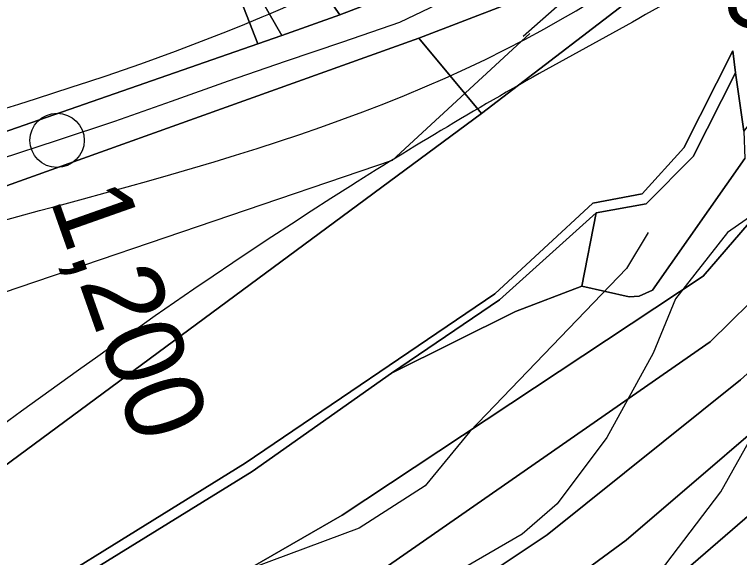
# Model space of a CAD drawing. Extents: x -510989 to -501240, y -1184665 to -1176098.
# Drawn here: x -504267.4 to -504147.3, y -1180878.9 to -1180788.9 of the extents above; entities that cross this region are included whole.
import ezdxf

# ---------------------------------------------------------------- set-up
doc = ezdxf.new("R2010")
doc.units = 0
for name, color, linetype in [('lesni_pozemek', 7, 'Continuous'), ('NAVRH_revitalizace_toku', 7, 'Continuous'), ('ostatni_plocha_x_draha', 7, 'Continuous'), ('ostatni_plocha_x_neplodna_puda', 7, 'Continuous'), ('ostatni_plocha_x_ostatni_komunikace', 7, 'Continuous'), ('ostatni_plocha_x_sportoviste_a_rekr_plocha', 7, 'Continuous'), ('STAV_zaplavove_uzemi', 7, 'Continuous'), ('trasovani_toku', 7, 'Continuous'), ('trvaly_travni_porost', 7, 'Continuous'), ('vodni_plocha_x_vodni_tok_v_koryt_prir_n_upr', 7, 'Continuous'), ('vrstevnice_01', 7, 'Continuous'), ('vrstevnice_02', 7, 'Continuous'), ('vrstevnice_03', 7, 'Continuous')]:
    doc.layers.add(name, color=color, linetype=linetype)

msp = doc.modelspace()

# ---------------------------------------------------------------- linework, layer by layer
at = {"layer": 'lesni_pozemek'}
msp.add_lwpolyline([(-504146.59, -1180808.25), (-504146.43, -1180812.77), (-504161.74, -1180834.6), (-504163.93, -1180835.58), (-504165.6, -1180835.66), (-504173.41, -1180833.92), (-504171.04, -1180821.75), (-504162.74, -1180820.29), (-504154.97, -1180812.45), (-504147.98, -1180798.54)], close=True, dxfattribs=at)
at = {"layer": 'NAVRH_revitalizace_toku'}
for points in [[(-503901.78, -1180662.94), (-503999.13, -1180682.69), (-504068.01, -1180696.67), (-504089.48, -1180705.16), (-504129.41, -1180745.09), (-504183.13, -1180792.56)], [(-504182.04, -1180792.04), (-504204.87, -1180813.12), (-504441.3, -1180893.49), (-504535.64, -1180920.73), (-504547.6, -1180927.38), (-504622.01, -1180977.87), (-504664.53, -1181014.41), (-504691.11, -1181051.62), (-504730.92, -1181097.66), (-504738.16, -1181127.41), (-504718.87, -1181201.36), (-504687.51, -1181317.93), (-504646.6, -1181475.99), (-504595.04, -1181660.81)]]:
    msp.add_lwpolyline(points, dxfattribs=at)
at = {"layer": 'ostatni_plocha_x_draha'}
msp.add_lwpolyline([(-504164.05, -1180758.5), (-504151.39, -1180775.65), (-504190.06, -1180805.33), (-504200.41, -1180792.82), (-504185.91, -1180787.26)], close=True, dxfattribs=at)
for points in [[(-504615.31, -1181201.45), (-504613.13, -1181195.22), (-504589.93, -1181144.54), (-504533.97, -1181073.52), (-504532.36, -1181071.28), (-504528.62, -1181067.13), (-504501.06, -1181041.56), (-504481.26, -1181023.02), (-504471.63, -1181013.81), (-504461.34, -1180996.31), (-504441.53, -1180990.56), (-504438.54, -1180975.25), (-504436.1, -1180978.13), (-504430.64, -1180984.19), (-504399.93, -1180963.14), (-504373.58, -1180940.92), (-504372.24, -1180943.47), (-504370.07, -1180942.33), (-504371.61, -1180939.46), (-504190.06, -1180805.33), (-504151.39, -1180775.65)], [(-504129.8, -1180785.54), (-504146.59, -1180808.25), (-504147.98, -1180798.54), (-504148.41, -1180794.91), (-504156.51, -1180810.97), (-504163.41, -1180818.62), (-504171.59, -1180820.14), (-504187.86, -1180835.2), (-504229.21, -1180863.23), (-504280.57, -1180895.07), (-504347.77, -1180945.57), (-504369.14, -1180962.17)]]:
    msp.add_lwpolyline(points, dxfattribs=at)
at = {"layer": 'ostatni_plocha_x_neplodna_puda'}
for points in [[(-504233.21, -1180778), (-504236.99, -1180768.27), (-504223.13, -1180792.36), (-504227.09, -1180793.74)], [(-504171.04, -1180821.75), (-504173.41, -1180833.92), (-504184.4, -1180838.14), (-504204.98, -1180848.36), (-504187.04, -1180836.19)]]:
    msp.add_lwpolyline(points, close=True, dxfattribs=at)
at = {"layer": 'ostatni_plocha_x_ostatni_komunikace'}
msp.add_lwpolyline([(-504369.14, -1180962.17), (-504347.77, -1180945.57), (-504280.57, -1180895.07), (-504229.21, -1180863.23), (-504187.86, -1180835.2), (-504171.59, -1180820.14), (-504163.41, -1180818.62), (-504156.51, -1180810.97), (-504148.41, -1180794.91), (-504147.98, -1180798.54), (-504154.97, -1180812.45), (-504162.74, -1180820.29), (-504171.04, -1180821.75), (-504187.04, -1180836.19), (-504204.98, -1180848.36), (-504228.06, -1180864.62), (-504277.9, -1180895.38), (-504284.13, -1180899.51), (-504344.29, -1180945.45), (-504367.87, -1180963.72), (-504367.91, -1180964.79), (-504414.93, -1181006.93)], dxfattribs=at)
at = {"layer": 'ostatni_plocha_x_sportoviste_a_rekr_plocha'}
msp.add_lwpolyline([(-504233.21, -1180778), (-504227.09, -1180793.74), (-504313.34, -1180823.78), (-504345.64, -1180834.71), (-504356.51, -1180824.55), (-504374.44, -1180799.13), (-504361.23, -1180789.96), (-504336.29, -1180762.23)], dxfattribs=at)
at = {"layer": 'STAV_zaplavove_uzemi'}
for points in [[(-504540.1, -1180857.4), (-504577.6, -1180869.9), (-504578.56, -1180860.28), (-504550.67, -1180843.94), (-504523.75, -1180837.2), (-504478.55, -1180823.74), (-504444.9, -1180804.51), (-504446.82, -1180793.93), (-504446.82, -1180779.51), (-504445.86, -1180755.47), (-504441.05, -1180745.85), (-504426.63, -1180754.51), (-504417.97, -1180766.04), (-504413.17, -1180777.58), (-504398.74, -1180788.16), (-504367.97, -1180786.24), (-504329.51, -1180770.85), (-504283.35, -1180754.51), (-504262.2, -1180724.7), (-504238.16, -1180694.89), (-504218.92, -1180663.15), (-504185.27, -1180631.42), (-504166.04, -1180606.42), (-504143.92, -1180591.03), (-504113.15, -1180572.76), (-504085.26, -1180570.84), (-504067.95, -1180564.11), (-504042.95, -1180584.3), (-504041.99, -1180609.3), (-504034.29, -1180620.84), (-504019.87, -1180632.38), (-503985.25, -1180627.57), (-503970.83, -1180622.77), (-503966.98, -1180607.38), (-503969.87, -1180574.69), (-503950.64, -1180559.3), (-503899.67, -1180566.99), (-503832.36, -1180592), (-503773.38, -1180619.38), (-503737.54, -1180645.61), (-503699.95, -1180679.7), (-503682.47, -1180704.18), (-503669.35, -1180719.04), (-503664.11, -1180725.16), (-503685.09, -1180722.54), (-503689.46, -1180721.66), (-503691.21, -1180741.77), (-503665.86, -1180776.74), (-503654.49, -1180807.33), (-503622.15, -1180837.93), (-503605.54, -1180857.16), (-503581.94, -1180873.77), (-503569.7, -1180887.76), (-503551.34, -1180899.12), (-503533.86, -1180905.24), (-503519.87, -1180914.86), (-503521.62, -1180886.01), (-503509.38, -1180869.4), (-503486.65, -1180862.41), (-503463.92, -1180863.28), (-503442.94, -1180864.15), (-503421.09, -1180871.15), (-503407.1, -1180879.02), (-503403.6, -1180885.13), (-503432.45, -1180912.23), (-503450.81, -1180934.96), (-503458.68, -1180948.07), (-503460.51, -1180958), (-503445.13, -1180968.57), (-503429.74, -1180958.96), (-503410.51, -1180930.11), (-503389.35, -1180907.03), (-503369.16, -1180886.84), (-503347.04, -1180874.34), (-503333.58, -1180868.57), (-503300.89, -1180867.61), (-503271.08, -1180854.15), (-503218.19, -1180816.64), (-503177.8, -1180772.41), (-503136.45, -1180737.79), (-503127.8, -1180727.21), (-503108.57, -1180722.41), (-503094.14, -1180728.18), (-503074.91, -1180728.18), (-503051.83, -1180714.71), (-503035.48, -1180702.21), (-503022.02, -1180736.83), (-503014.33, -1180767.6), (-503006.64, -1180784.91), (-502997.02, -1180789.72), (-502932.59, -1180779.14)], [(-503691.1, -1180709.63), (-503698.14, -1180689.92), (-503726.29, -1180661.77), (-503758.67, -1180635.02), (-503793.87, -1180613.9), (-503848.78, -1180591.37), (-503885.38, -1180575.88), (-503937.22, -1180564.11), (-503952.58, -1180564.11), (-503964.1, -1180580.75), (-503962.82, -1180602.51), (-503964.1, -1180625.54), (-503990.97, -1180635.78), (-504028.09, -1180635.78), (-504080.57, -1180656.26), (-504118.96, -1180675.46), (-504153.52, -1180702.34), (-504177.84, -1180745.85), (-504193.2, -1180768.89), (-504226.47, -1180789.37), (-504318.63, -1180820.09), (-504383.9, -1180844.41), (-504463.25, -1180867.44), (-504524.69, -1180885.36), (-504582.26, -1180902.78), (-504631.98, -1180942.98), (-504690.15, -1180991.64), (-504735.64, -1181042.41), (-504756.79, -1181076.26), (-504777.95, -1181112.22)], [(-504594.17, -1181642.09), (-504629.77, -1181535.28), (-504650.39, -1181443.46), (-504674.75, -1181355.39), (-504706.6, -1181265.44), (-504719.72, -1181182.99), (-504747.83, -1181113.66), (-504727.29, -1181064.42), (-504683.65, -1181020.77), (-504624.52, -1180967.28), (-504575.24, -1180927.85), (-504544.27, -1180915.18), (-504445.72, -1180881.39), (-504404.89, -1180867.31), (-504292.26, -1180829.3), (-504179.63, -1180791.29), (-504099.38, -1180734.98), (-504020.54, -1180698.37), (-503957.18, -1180675.84), (-503893.83, -1180664.58), (-503865.67, -1180678.66), (-503817.8, -1180689.92), (-503788.24, -1180689.92), (-503764.3, -1180695.55), (-503736.15, -1180687.11), (-503717.85, -1180698.37), (-503716.44, -1180708.23)], [(-502250.32, -1184002.61), (-502355.07, -1183875.41), (-502442.37, -1183790.61), (-502477.29, -1183700.82), (-502532.16, -1183578.61), (-502567.08, -1183448.91), (-502626.05, -1183402.34), (-502705.41, -1183380.59), (-502814.2, -1183349.87), (-502882.03, -1183297.39), (-502931.95, -1183237.24), (-503042.02, -1183107.97), (-503139.64, -1183018.94), (-503222.14, -1182957.59), (-503308.56, -1182839.96), (-503316.24, -1182784.92), (-503330.32, -1182756.77), (-503348.24, -1182719.65), (-503334.16, -1182651.82), (-503323.92, -1182595.5), (-503313.68, -1182526.39), (-503294.1, -1182480.5), (-503251.86, -1182396.03), (-503229.34, -1182314.37), (-503216.1, -1182227.15), (-503242.43, -1182174.5), (-503271.86, -1182129.59), (-503287.34, -1182081.58), (-503343.88, -1182028.1), (-503361.79, -1182008.91), (-503396.35, -1181952.59), (-503442.43, -1181933.39), (-503497.46, -1181888.6), (-503525.62, -1181860.44), (-503528.18, -1181837.4), (-503548.66, -1181767.01), (-503558.9, -1181729.89), (-503576.82, -1181682.53), (-503578.1, -1181621.1), (-503567.86, -1181572.46), (-503552.5, -1181536.63), (-503538.04, -1181458.36), (-503518.33, -1181411.9), (-503509.88, -1181341.51), (-503497.21, -1181207.63), (-503499.77, -1181097.56), (-503498.02, -1181031.35), (-503510.82, -1180970.85), (-503549.22, -1180952.23), (-503571.32, -1180940.6), (-503605.07, -1180937.11), (-503651.61, -1180939.44), (-503671.39, -1180917.33), (-503679.53, -1180892.89), (-503713.27, -1180871.95), (-503727.24, -1180859.15), (-503734.22, -1180833.55), (-503728.4, -1180799.81), (-503741.2, -1180770.72), (-503722.82, -1180725.17), (-503721.54, -1180703.41), (-503731.78, -1180697.01), (-503767.61, -1180699.57), (-503790.65, -1180697.01), (-503817.53, -1180697.01), (-503861.04, -1180686.77), (-503889.2, -1180675.25), (-503900.72, -1180668.85), (-503953.2, -1180679.09), (-503997.99, -1180697.01), (-504063.27, -1180722.61), (-504109.34, -1180749.49), (-504142.62, -1180776.36), (-504177.18, -1180796.84), (-504211.73, -1180817.32), (-504414.98, -1180961.5), (-504472.7, -1180998.11), (-504544.51, -1181068.5), (-504600.82, -1181143.12), (-504621.94, -1181196.62), (-504641.65, -1181267.01), (-504660.25, -1181350.62), (-504634.7, -1181398.32), (-504617.66, -1181447.72), (-504600.62, -1181492.01), (-504587, -1181548.23), (-504592.11, -1181628.29), (-504569.96, -1181682.81), (-504568.26, -1181664.07), (-504554.63, -1181621.48), (-504547.82, -1181597.63)]]:
    msp.add_spline(points, degree=3, dxfattribs=at)
at = {"layer": 'trasovani_toku'}
for p, q in [((-504194.63, -1180785.9), (-504203.64, -1180790.22)), ((-504203.64, -1180790.22), (-504213.09, -1180793.51)), ((-504213.09, -1180793.51), (-504222.56, -1180796.7)), ((-504222.56, -1180796.7), (-504232.02, -1180799.96)), ((-504232.02, -1180799.96), (-504241.45, -1180803.29)), ((-504241.45, -1180803.29), (-504250.87, -1180806.63)), ((-504250.87, -1180806.63), (-504260.37, -1180809.76)), ((-504260.37, -1180809.76), (-504269.87, -1180812.89))]:
    msp.add_line(p, q, dxfattribs=at)
msp.add_circle((-504260.37, -1180809.76), 4.5, dxfattribs=at)
at = {"layer": 'trvaly_travni_porost'}
for points in [[(-504257.77, -1180714.84), (-504259.22, -1180711.11), (-504202.24, -1180784.61), (-504213.54, -1180788.95), (-504248.19, -1180739.48)], [(-504025.85, -1180738.05), (-504051.42, -1180752.99), (-504085.38, -1180780.15), (-504112.62, -1180804.26), (-504152.15, -1180843.13), (-504236.98, -1180902.15), (-504241.98, -1180905.35), (-504242.61, -1180905.75), (-504249.75, -1180892.94), (-504213.15, -1180871.88), (-504153.31, -1180832.27), (-504121.06, -1180794.88), (-504085.68, -1180762.21), (-504056.35, -1180739.54), (-504028.51, -1180731.08)], [(-504248.19, -1180739.48), (-504213.54, -1180788.95), (-504223.13, -1180792.36), (-504236.99, -1180768.27)], [(-504200.41, -1180792.82), (-504190.06, -1180805.33), (-504371.61, -1180939.46), (-504372.74, -1180937.36), (-504376.88, -1180928.37), (-504375.6, -1180926.73), (-504377.61, -1180922.59), (-504379.85, -1180921.92), (-504405.3, -1180866.62), (-504406.73, -1180863.38), (-504343.71, -1180842.66), (-504334.03, -1180845.41), (-504331.41, -1180838.62), (-504293.33, -1180826.1)]]:
    msp.add_lwpolyline(points, close=True, dxfattribs=at)
for points in [[(-504596.43, -1181205.96), (-504573.87, -1181188.07), (-504536.94, -1181159.12), (-504521.66, -1181142.49), (-504514.87, -1181135.39), (-504510.68, -1181130.94), (-504460.74, -1181074.39), (-504436.22, -1181056.93), (-504433.45, -1181062.4), (-504426.31, -1181058.78), (-504429.62, -1181052.24), (-504424.98, -1181048.93), (-504400.92, -1181030.28), (-504367.54, -1181008.35), (-504336.51, -1180990.37), (-504249.1, -1180935.08), (-504233.44, -1180925.55), (-504166.07, -1180876.01), (-504133.12, -1180847.74), (-504072.71, -1180797.01), (-504042.72, -1180773.54), (-504004.99, -1180751.36)], [(-504005.62, -1180763.69), (-504037.66, -1180782.1), (-504059.99, -1180799.35), (-504098.85, -1180831.37), (-504155.36, -1180880.21), (-504201.89, -1180913.93), (-504219.97, -1180927.65), (-504246.12, -1180946.46), (-504247.41, -1180944.93), (-504299.26, -1180980.16), (-504327.13, -1180998.37), (-504392.38, -1181038.85), (-504415.43, -1181055.37), (-504435.85, -1181070.87), (-504449.89, -1181081.28), (-504474.95, -1181108.67), (-504496.82, -1181131.03), (-504528.81, -1181164.62), (-504563.03, -1181194.5), (-504604.19, -1181228.04)], [(-504604.19, -1181228.04), (-504563.03, -1181194.5), (-504528.81, -1181164.62), (-504496.82, -1181131.03), (-504474.95, -1181108.67), (-504449.89, -1181081.28), (-504435.85, -1181070.87), (-504415.43, -1181055.37), (-504392.38, -1181038.85), (-504327.13, -1180998.37), (-504299.26, -1180980.16), (-504247.41, -1180944.93), (-504246.12, -1180946.46), (-504219.97, -1180927.65), (-504201.89, -1180913.93), (-504155.36, -1180880.21), (-504098.85, -1180831.37), (-504059.99, -1180799.35), (-504037.66, -1180782.1), (-504005.62, -1180763.69)], [(-504042.72, -1180773.54), (-504072.71, -1180797.01), (-504133.12, -1180847.74), (-504166.07, -1180876.01), (-504233.44, -1180925.55), (-504249.1, -1180935.08), (-504336.51, -1180990.37), (-504367.54, -1181008.35), (-504400.92, -1181030.28)], [(-504383.35, -1180992.46), (-504317.95, -1180952.62), (-504267.38, -1180921.58), (-504249.37, -1180910.07), (-504242.61, -1180905.75), (-504241.98, -1180905.35), (-504236.98, -1180902.15), (-504152.15, -1180843.13), (-504112.62, -1180804.26), (-504085.38, -1180780.15)], [(-504074.66, -1180784.82), (-504112.97, -1180818.7), (-504147.16, -1180849.42), (-504179.15, -1180875.13), (-504225.24, -1180905.81), (-504263.58, -1180931.33), (-504348.52, -1180984.65), (-504378.09, -1181000.62)], [(-504378.09, -1181000.62), (-504348.52, -1180984.65), (-504263.58, -1180931.33), (-504225.24, -1180905.81), (-504179.15, -1180875.13), (-504147.16, -1180849.42), (-504112.97, -1180818.7), (-504074.66, -1180784.82)], [(-504121.06, -1180794.88), (-504153.31, -1180832.27), (-504213.15, -1180871.88), (-504249.75, -1180892.94), (-504250.41, -1180891.74), (-504257.18, -1180896.05), (-504256.48, -1180897.31), (-504312.37, -1180933.83), (-504344.95, -1180953.72), (-504357.82, -1180960.33), (-504367.91, -1180964.79), (-504367.87, -1180963.72), (-504344.29, -1180945.45), (-504284.13, -1180899.51), (-504277.9, -1180895.38), (-504228.06, -1180864.62), (-504204.98, -1180848.36), (-504184.4, -1180838.14), (-504173.41, -1180833.92), (-504165.6, -1180835.66), (-504163.93, -1180835.58), (-504161.74, -1180834.6), (-504146.43, -1180812.77)]]:
    msp.add_lwpolyline(points, dxfattribs=at)
at = {"layer": 'vodni_plocha_x_vodni_tok_v_koryt_prir_n_upr'}
for points in [[(-504653.08, -1180963.75), (-504566.19, -1180904.56), (-504561.01, -1180901.17), (-504523.02, -1180889.81), (-504511.82, -1180886.43), (-504501.66, -1180883.67), (-504482.35, -1180877.85), (-504445.24, -1180866.67), (-504419.07, -1180858.79), (-504412.43, -1180856.79), (-504409.97, -1180856.05), (-504406.72, -1180855.07), (-504398.21, -1180852.51), (-504381.07, -1180846.71), (-504353.66, -1180837.42), (-504345.64, -1180834.71), (-504313.34, -1180823.78), (-504227.09, -1180793.74), (-504223.13, -1180792.36), (-504213.54, -1180788.95), (-504202.24, -1180784.61)], [(-504185.91, -1180787.26), (-504200.41, -1180792.82), (-504293.33, -1180826.1), (-504331.41, -1180838.62), (-504343.71, -1180842.66), (-504406.73, -1180863.38), (-504409.19, -1180864.11), (-504434.34, -1180871.75), (-504459.73, -1180879.58), (-504477.47, -1180885.26), (-504496.17, -1180891.37), (-504508.28, -1180895.11), (-504521, -1180899.25), (-504527.22, -1180901.31), (-504557.05, -1180910.28), (-504645.58, -1180971.03)]]:
    msp.add_lwpolyline(points, dxfattribs=at)
at = {"layer": 'vrstevnice_01'}
msp.add_lwpolyline([(-504045.31, -1180743), (-504121.91, -1180797), (-504144.91, -1180822), (-504149.31, -1180825), (-504157.91, -1180836), (-504161.59, -1180845), (-504169.31, -1180859), (-504177.5, -1180870), (-504183.31, -1180875), (-504195.41, -1180882), (-504208, -1180887), (-504214.19, -1180890), (-504226.19, -1180898), (-504241.19, -1180913), (-504250.31, -1180924), (-504260.09, -1180934), (-504272.31, -1180942), (-504281.81, -1180946), (-504295.81, -1180949), (-504315.19, -1180951), (-504351.81, -1180962), (-504359.59, -1180964), (-504364.59, -1180963), (-504468.09, -1181027)], dxfattribs=at)
at = {"layer": 'vrstevnice_02'}
msp.add_lwpolyline([(-504387.5, -1181021), (-504355.31, -1181016), (-504345.81, -1181013), (-504337, -1181007), (-504314.69, -1180990), (-504303.09, -1180982), (-504254.59, -1180961), (-504242.31, -1180954), (-504236.81, -1180949), (-504232.19, -1180944), (-504218.59, -1180922), (-504210.59, -1180912), (-504196.5, -1180901), (-504172.81, -1180890), (-504159.5, -1180880), (-504150.41, -1180868), (-504139.19, -1180848), (-504128.31, -1180834), (-504121.69, -1180828), (-504102.5, -1180817), (-504091.19, -1180812), (-504070.31, -1180806), (-504060.91, -1180802), (-504015.31, -1180775)], dxfattribs=at)
at = {"layer": 'vrstevnice_03'}
msp.add_lwpolyline([(-504162.41, -1180825), (-504166, -1180831), (-504192, -1180858), (-504199.41, -1180867), (-504210.31, -1180874), (-504239.81, -1180885), (-504262.59, -1180890), (-504279.69, -1180888), (-504313.26, -1180900.47), (-504364.63, -1180937.34), (-504372.59, -1180941), (-504387.81, -1180934), (-504393.81, -1180925), (-504396.31, -1180919), (-504418.5, -1180895), (-504426.59, -1180888), (-504438.41, -1180884)], dxfattribs=at)

# ---------------------------------------------------------------- texts
at = {"layer": 'trasovani_toku'}
for s, rotation, p in [('1,100', 323.9612, (-504171.01, -1180773.24)), ('1,200', 289.4325, (-504261.62, -1180819.54))]:
    msp.add_text(s, height=13, rotation=rotation, dxfattribs=at).set_placement(p)

doc.saveas('drawing.dxf')
